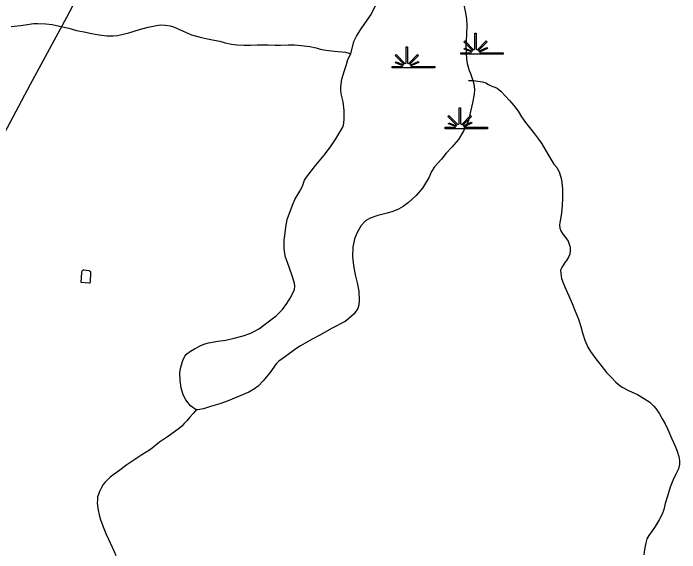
# Model space of a CAD drawing. Extents: x 2220236 to 2384410, y 720751 to 894131.
# Drawn here: x 2359221 to 2362637, y 863739 to 866503 of the extents above; entities that cross this region are included whole.
import ezdxf

# ---------------------------------------------------------------- set-up
doc = ezdxf.new("R2010")
doc.units = 0
doc.layers.add('Default', color=7, linetype='Continuous')

msp = doc.modelspace()

# ---------------------------------------------------------------- linework, layer by layer
at = {"layer": 'Default'}
for points in [[(2360255.7, 869077.1), (2360333.9, 868979.3), (2360443.3, 868848.7), (2360509.3, 868772.7), (2360554, 868715.5), (2360578.9, 868673.2), (2360592.6, 868635.8), (2360601.3, 868602.2), (2360603.8, 868576.1), (2360596.3, 868551.2), (2360571.5, 868502.7), (2360531.7, 868430.5), (2360403.5, 868194), (2360282.9, 867970), (2360204.5, 867815.6), (2359947.7, 867339), (2359784.1, 867030.3), (2359695.8, 866867.3), (2359493.1, 866481.5), (2359307.5, 866137.8), (2359082.4, 865719.3)], [(2360951.7, 866296), (2360966.6, 866358), (2360979.2, 866386.4), (2360999.9, 866418.4), (2361023.5, 866450.6), (2361054.8, 866497.2), (2361080.2, 866549.7), (2361105.6, 866609.9), (2361121.1, 866648.2), (2361132.7, 866678.3), (2361137, 866685)], [(2361520.2, 866690.2), (2361518.7, 866677), (2361517.6, 866625.1), (2361521.8, 866586.8), (2361530.3, 866546.8), (2361538.9, 866505.5), (2361543.5, 866473.5), (2361545.8, 866441.8), (2361544.1, 866393.1), (2361541, 866333.2), (2361541.5, 866297.2), (2361544.2, 866270), (2361547.9, 866245.6), (2361558.2, 866209.9), (2361564.8, 866193.7), (2361575.7, 866159.1)], [(2359209.7, 866434.8), (2359259.7, 866440.8), (2359293.7, 866445.5), (2359323.7, 866450), (2359345.7, 866450.2), (2359387.7, 866448.7), (2359419.7, 866445.1), (2359457.8, 866437.4), (2359505.8, 866426.3), (2359544, 866414.7), (2359584.1, 866407.5), (2359622.1, 866399.8), (2359660.2, 866392.5), (2359700.4, 866388.3), (2359732.2, 866387.3), (2359754.5, 866388.8), (2359784.4, 866396), (2359812.3, 866403.7), (2359840.9, 866412.1), (2359868.1, 866420.7), (2359912, 866431.4), (2359945.8, 866439.3), (2359973.2, 866443.1), (2359999.8, 866442.5), (2360023.9, 866438.6), (2360041.9, 866432.8), (2360134.4, 866392.2), (2360153, 866387.1), (2360184.6, 866378.5), (2360216.6, 866372.6), (2360250.8, 866364.8), (2360278.9, 866359.4), (2360306.8, 866351.7), (2360338.9, 866344.8), (2360367, 866341), (2360403.1, 866339.2), (2360436.9, 866339.6), (2360471, 866342), (2360494.9, 866342), (2360527.1, 866341), (2360563, 866339.2), (2360590.9, 866339.4), (2360628.8, 866341.9), (2360662.7, 866340.6), (2360696.9, 866338.8), (2360741.1, 866333.4), (2360773.3, 866325.5), (2360793.2, 866319.7), (2360823.3, 866314.4), (2360867.5, 866309), (2360923.5, 866303.7), (2360941.4, 866299.5), (2360951.7, 866296)], [(2360157.2, 864471.4), (2360128.8, 864492.2), (2360104.3, 864521.8), (2360092.1, 864547.5), (2360081.7, 864583.9), (2360075.3, 864621.3), (2360074.7, 864660.1), (2360078.3, 864683.2), (2360082.1, 864702), (2360090.1, 864723.7), (2360099.7, 864746.4), (2360109.4, 864758.3), (2360129.5, 864772.3), (2360149.3, 864784.5), (2360181.2, 864800.6), (2360203.2, 864808.7), (2360221, 864813.7), (2360268.9, 864822.3), (2360310.6, 864828.9), (2360352.6, 864838.8), (2360398.7, 864851.2), (2360438.2, 864864.3), (2360461, 864876.1), (2360482.2, 864888.4), (2360519.7, 864916.9), (2360567.5, 864953.3), (2360600.9, 864985.8), (2360622.7, 865016.3), (2360640.3, 865042.6), (2360655.8, 865072.8), (2360661.7, 865088.4), (2360663.3, 865104.9), (2360661.4, 865120.6), (2360648.8, 865162.7), (2360626.2, 865226.5), (2360615.6, 865253.9), (2360611.8, 865272.8), (2360609.2, 865298), (2360609.4, 865340.7), (2360612.4, 865363.8), (2360618.2, 865406.7), (2360624.8, 865446.3), (2360640.9, 865492.3), (2360655.2, 865528), (2360664.2, 865549), (2360689.7, 865591.1), (2360702.8, 865617.9), (2360713.3, 865648.5), (2360722.9, 865663.7), (2360772.3, 865724.1), (2360813.4, 865776.7), (2360846.8, 865819.1), (2360874.4, 865859.6), (2360899.9, 865901.7), (2360911.8, 865923.5), (2360915.7, 865940.1), (2360917.2, 865961.5), (2360916.7, 866005.7), (2360912.2, 866049.9), (2360901.7, 866089.5), (2360898.9, 866110.1), (2360899.3, 866125.5), (2360905.2, 866165.1), (2360918.2, 866210), (2360928.1, 866239.9), (2360935.6, 866265.8), (2360951.7, 866296)], [(2361575.7, 866159.1), (2361581.3, 866141.9), (2361585.5, 866111.9), (2361583.9, 866087.8), (2361574.5, 866044.1), (2361564.8, 865999.4), (2361553.6, 865953.7), (2361544.3, 865931.3), (2361530.1, 865902.8), (2361502.7, 865856.4), (2361469.2, 865816.6), (2361439.3, 865785.9), (2361415.9, 865756), (2361380.4, 865716.8), (2361364.7, 865693.2), (2361350.9, 865660.8), (2361339.2, 865640.6), (2361317.6, 865606.9), (2361286, 865570.2), (2361246.5, 865533.5), (2361219.1, 865513.3), (2361195, 865499.2), (2361166.3, 865487.5), (2361137.1, 865478.1), (2361089.4, 865466.3), (2361049.5, 865453.2), (2361025.5, 865439.1), (2361003.8, 865415.2), (2360984.2, 865380.6), (2360970.5, 865346.6), (2360961.1, 865304.2), (2360959.8, 865256.5), (2360964.3, 865210.1), (2360972.8, 865162.9), (2360983.3, 865122.3), (2360992, 865079), (2360994.3, 865030.8), (2360991.6, 865008.4), (2360987.1, 864990.1), (2360967.2, 864962.4), (2360940.6, 864938.4), (2360921.9, 864923.5), (2360856, 864888.9), (2360792.4, 864854.2), (2360752.9, 864833.9), (2360693.2, 864799.2), (2360669.2, 864784.5), (2360615.7, 864744.5), (2360582.2, 864720.9), (2360568.3, 864707.2), (2360534.8, 864661.5), (2360501.4, 864619.1), (2360475.5, 864592.8), (2360457.4, 864579.5), (2360427.9, 864561.9), (2360374.3, 864539.4), (2360322.4, 864516.6), (2360278.7, 864501.7), (2360230.7, 864487.6), (2360195.1, 864476.9), (2360167.1, 864470.8), (2360157.2, 864471.4)], [(2361553.4, 866158.8), (2361575.7, 866159.1)], [(2361575.7, 866159.1), (2361581.3, 866159.3), (2361601.4, 866155.9), (2361625.2, 866151.9), (2361643.5, 866146.1), (2361657.6, 866138.5), (2361673.7, 866130.3), (2361689.7, 866125), (2361701.7, 866118.9), (2361719.8, 866103.3), (2361742.1, 866079.6), (2361764.1, 866055.8), (2361786.8, 866029.8), (2361809.3, 866001.9), (2361825.6, 865972.4), (2361845.8, 865942.7), (2361866.2, 865918.2), (2361892.5, 865884.8), (2361913, 865857.8), (2361931, 865833.9), (2361949.4, 865801.8), (2361966, 865772), (2361992.3, 865730.4), (2362008.6, 865710.7), (2362020.8, 865684.9), (2362029.2, 865656.4), (2362033.6, 865636.9), (2362036, 865602.5), (2362036.5, 865556.6), (2362034.8, 865518.8), (2362030.8, 865480.9), (2362025.9, 865448.8), (2362022, 865430.6), (2362020.2, 865418.1), (2362022.2, 865402.7), (2362028.3, 865388.9), (2362038.6, 865370.6), (2362048.9, 865358.5), (2362056.9, 865346.7), (2362065, 865334.6), (2362071.2, 865319.4), (2362075.4, 865304.8), (2362075.5, 865294.9), (2362075.8, 865287.4), (2362073.9, 865269.3), (2362067, 865254.2), (2362056.2, 865236.7), (2362048.4, 865226.6), (2362038.6, 865208.8), (2362031.2, 865197.9), (2362026.7, 865186.3), (2362027.1, 865170.5), (2362031.4, 865144.5), (2362039.5, 865122.8), (2362054, 865088.9), (2362068.5, 865055.1), (2362084.9, 865015.4), (2362101.3, 864977.6), (2362117.7, 864935.6), (2362130.5, 864897.4), (2362138.6, 864865.9), (2362151.4, 864827.7), (2362165.6, 864792.2), (2362180, 864769.8), (2362206.5, 864732.5), (2362237, 864692.7), (2362261.2, 864663.2), (2362287.5, 864637.3), (2362309.8, 864613.6), (2362330.2, 864596.4), (2362342, 864587.7), (2362378.3, 864568.8), (2362420.4, 864549.2), (2362452, 864530.8), (2362483.1, 864509.8), (2362505.2, 864490.3), (2362515.2, 864478.3), (2362533.7, 864450.5), (2362547.9, 864424.8), (2362562.4, 864399.1), (2362576.7, 864370.8), (2362597.4, 864323.4), (2362613.7, 864285.4), (2362624, 864258.9), (2362632.3, 864231.3), (2362636.7, 864211.8), (2362636.9, 864190.5), (2362631.2, 864169.6), (2362617.3, 864141.1), (2362601.9, 864109.3), (2362588.2, 864075.2), (2362574.6, 864028.7), (2362563.1, 863990.5), (2362555.4, 863960.7), (2362547.9, 863936.4), (2362532.3, 863907.8), (2362510.7, 863874.1)], [(2359568.9, 865124.2), (2359572.4, 865174.5), (2359574.1, 865182.8), (2359576.2, 865186.2), (2359580.1, 865188.6), (2359584, 865188.8), (2359594.6, 865187.6), (2359608.1, 865184.8), (2359611.5, 865183.3), (2359614.2, 865181.1), (2359615.7, 865176.9), (2359616.5, 865173), (2359614.8, 865127), (2359613, 865121), (2359608.8, 865120.9), (2359568.9, 865124.2)], [(2360157.2, 864471.4), (2360143.5, 864453.5), (2360126, 864433), (2360110, 864414.3), (2360096.1, 864400.6), (2360084.5, 864388), (2360065.5, 864371.5), (2360034.8, 864349.9), (2360010.9, 864333.2), (2359969.4, 864305.2), (2359923.6, 864268.2), (2359880.1, 864240.2), (2359844.3, 864217.4), (2359802.8, 864189.4), (2359759.2, 864156.5), (2359735.9, 864139.7), (2359717.4, 864125.9), (2359699.7, 864109.7), (2359689.9, 864099.5), (2359681.8, 864089.3), (2359672, 864073.1), (2359662.3, 864053), (2359656.4, 864037.4), (2359652.6, 864024.7), (2359651.6, 864009.3), (2359651, 863992.8), (2359655.4, 863956.9), (2359661, 863932.5), (2359668.3, 863907.2), (2359672.4, 863895.2), (2359680.5, 863871.6), (2359695.1, 863837.8), (2359707.3, 863811.3), (2359717.4, 863789.4), (2359727.8, 863767.9), (2359738.2, 863746), (2359746, 863724.3)], [(2362510.7, 863874.1), (2362492.8, 863845.5), (2362479.1, 863827.9), (2362469.4, 863809.4), (2362463.6, 863789.5), (2362456.2, 863755.4), (2362453.3, 863728.4)]]:
    msp.add_lwpolyline(points, dxfattribs=at)
for points in [[(2361515.3, 866301.2), (2361567.9, 866301.3), (2361569.9, 866304.9), (2361531.7, 866319.8), (2361534.6, 866324.9), (2361572.3, 866309.2), (2361573.9, 866312.1), (2361529.5, 866356.6), (2361534.6, 866361.8), (2361579.9, 866316.3), (2361586.2, 866318.7), (2361586.2, 866401.7), (2361593.5, 866401.7), (2361593.4, 866318.7), (2361599.8, 866316.3), (2361645.1, 866361.8), (2361650.2, 866356.6), (2361605.8, 866312.1), (2361607.8, 866308.5), (2361648.7, 866327.1), (2361651.1, 866322), (2361610.2, 866304.2), (2361611.8, 866301.3), (2361732.8, 866301.2), (2361732.8, 866294.1), (2361515.3, 866294.1)], [(2361163.4, 866230.8), (2361216.1, 866230.9), (2361218.1, 866234.5), (2361179.8, 866249.3), (2361182.7, 866254.5), (2361220.4, 866238.8), (2361222, 866241.6), (2361177.6, 866286.2), (2361182.7, 866291.3), (2361228, 866245.8), (2361234.4, 866248.2), (2361234.4, 866331.3), (2361241.6, 866331.3), (2361241.6, 866248.2), (2361247.9, 866245.8), (2361293.2, 866291.3), (2361298.3, 866286.2), (2361253.9, 866241.6), (2361255.9, 866238), (2361296.8, 866256.6), (2361299.3, 866251.6), (2361258.3, 866233.8), (2361259.9, 866230.9), (2361380.9, 866230.8), (2361380.9, 866223.7), (2361163.4, 866223.7)], [(2361434.9, 865918.8), (2361487.5, 865918.9), (2361489.5, 865922.5), (2361451.3, 865937.3), (2361454.2, 865942.5), (2361491.9, 865926.8), (2361493.5, 865929.7), (2361449.1, 865974.2), (2361454.2, 865979.3), (2361499.5, 865933.8), (2361505.8, 865936.2), (2361505.8, 866019.3), (2361513.1, 866019.3), (2361513, 865936.2), (2361519.4, 865933.8), (2361564.7, 865979.3), (2361569.8, 865974.2), (2361525.4, 865929.7), (2361527.4, 865926.1), (2361568.3, 865944.7), (2361570.7, 865939.6), (2361529.7, 865921.8), (2361531.3, 865918.9), (2361652.4, 865918.8), (2361652.4, 865911.7), (2361434.9, 865911.7)]]:
    msp.add_lwpolyline(points, close=True, dxfattribs=at)

doc.saveas('drawing.dxf')
